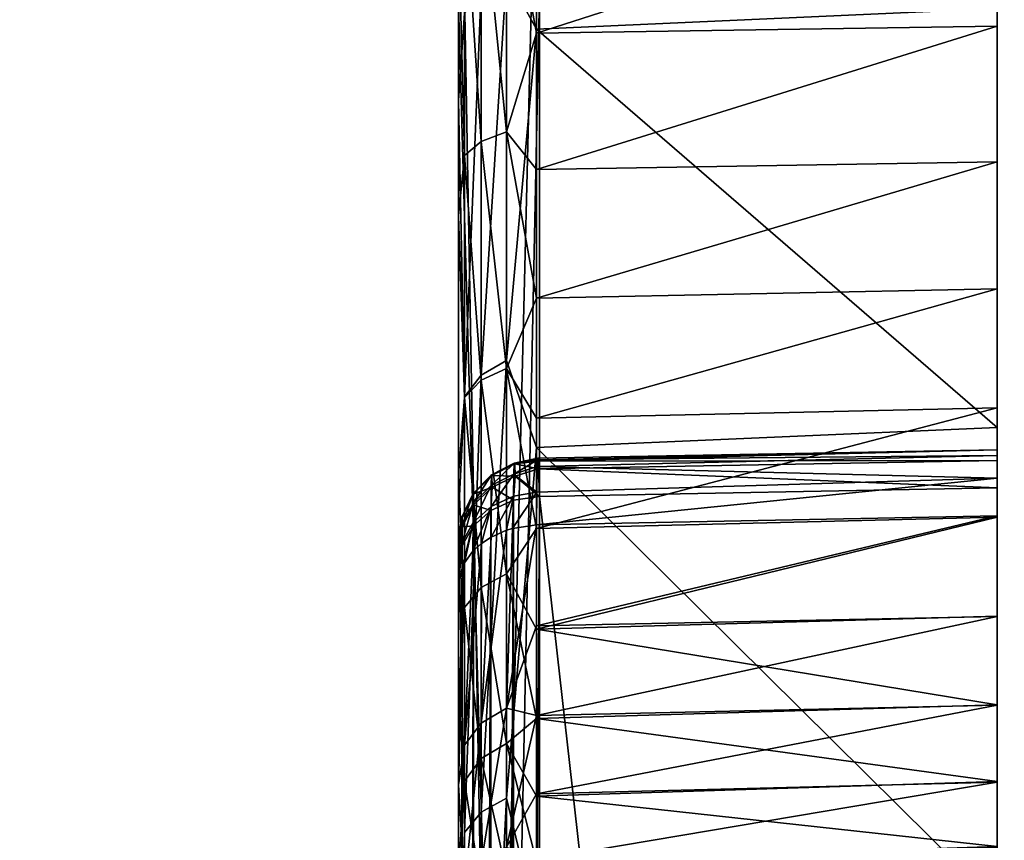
# Model space of a CAD drawing. Header units: millimetres. Extents: x -41 to 11, y -3 to 963.
# Tile 509 of 656: x -28.1 to -24.45, y 366.13 to 369.18. Entities that reach past the tile are written whole.
import ezdxf

# ---------------------------------------------------------------- set-up
doc = ezdxf.new("R2010")
doc.units = ezdxf.units.MM
doc.header["$LTSCALE"] = 65.185185
for name, color, linetype in [('3321', 7, 'CONTINUOUS'), ('3323', 7, 'CONTINUOUS'), ('3384', 7, 'CONTINUOUS'), ('3385', 7, 'CONTINUOUS'), ('659', 7, 'CONTINUOUS'), ('660', 7, 'CONTINUOUS'), ('662', 7, 'CONTINUOUS'), ('663', 7, 'CONTINUOUS'), ('664', 7, 'CONTINUOUS'), ('670', 7, 'CONTINUOUS'), ('682', 7, 'CONTINUOUS'), ('685', 7, 'CONTINUOUS'), ('686', 7, 'CONTINUOUS'), ('687', 7, 'CONTINUOUS'), ('738', 7, 'CONTINUOUS'), ('740', 7, 'CONTINUOUS'), ('741', 7, 'CONTINUOUS'), ('743', 7, 'CONTINUOUS'), ('744', 7, 'CONTINUOUS'), ('745', 7, 'CONTINUOUS')]:
    doc.layers.add(name, color=color, linetype=linetype)

msp = doc.modelspace()

# ---------------------------------------------------------------- linework, layer by layer
at = {"layer": '3321', "linetype": 'Continuous'}
for points in [[(9.125, 297.5, 93.5), (9.125, 382.5, 93.5), (-40.875, 297.5, 93.5), (9.125, 297.5, 93.5)], [(9.125, 382.5, 93.5), (-40.875, 382.5, 93.5), (-40.875, 297.5, 93.5), (9.125, 382.5, 93.5)]]:
    msp.add_3dface(points, dxfattribs=at)
at = {"layer": '3323', "linetype": 'Continuous'}
for points in [[(-40.875, 382.5, 8.5), (9.125, 297.5, 8.5), (-40.875, 297.5, 8.5), (-40.875, 382.5, 8.5)], [(9.125, 382.5, 8.5), (9.125, 297.5, 8.5), (-40.875, 382.5, 8.5), (9.125, 382.5, 8.5)]]:
    msp.add_3dface(points, dxfattribs=at)
at = {"layer": '3384', "linetype": 'Continuous'}
for points in [[(-40.875, 300.2, 90.8), (-40.875, 379.8, 90.8), (-15.675, 300.2, 90.8), (-40.875, 300.2, 90.8)], [(-40.875, 379.8, 90.8), (-15.675, 379.8, 90.8), (-15.675, 300.2, 90.8), (-40.875, 379.8, 90.8)]]:
    msp.add_3dface(points, dxfattribs=at)
at = {"layer": '3385', "linetype": 'Continuous'}
for points in [[(-15.675, 379.8, 11.2), (-40.875, 300.2, 11.2), (-15.675, 300.2, 11.2), (-15.675, 379.8, 11.2)], [(-40.875, 379.8, 11.2), (-40.875, 300.2, 11.2), (-15.675, 379.8, 11.2), (-40.875, 379.8, 11.2)]]:
    msp.add_3dface(points, dxfattribs=at)
at = {"layer": '659', "linetype": 'Continuous'}
for points in [[(-24.475, 369.2222, 67.3802), (-24.475, 367.6663, 69.8895), (-24.475, 371.7187, 57.9454), (-24.475, 369.2222, 67.3802)], [(-24.475, 371.7187, 57.9454), (-24.475, 367.6663, 69.8895), (-24.475, 371.6877, 57.9395), (-24.475, 371.7187, 57.9454)], [(-24.475, 371.6877, 57.9395), (-24.475, 367.6663, 69.8895), (-24.475, 371.6563, 57.9346), (-24.475, 371.6877, 57.9395)], [(-24.475, 371.6563, 57.9346), (-24.475, 367.6663, 69.8895), (-24.475, 371.225, 57.8614), (-24.475, 371.6563, 57.9346)], [(-24.475, 371.225, 57.8614), (-24.475, 367.6663, 69.8895), (-24.475, 370.7995, 57.7615), (-24.475, 371.225, 57.8614)], [(-24.475, 370.7995, 57.7615), (-24.475, 365.8979, 72.2493), (-24.475, 370.229, 57.5816), (-24.475, 370.7995, 57.7615)], [(-24.475, 367.6663, 69.8895), (-24.475, 365.8979, 72.2493), (-24.475, 370.7995, 57.7615), (-24.475, 367.6663, 69.8895)], [(-24.475, 370.229, 57.5816), (-24.475, 365.8979, 72.2493), (-24.475, 369.6817, 57.3574), (-24.475, 370.229, 57.5816)], [(-24.475, 365.8979, 72.2493), (-24.475, 363.9274, 74.4463), (-24.475, 369.6817, 57.3574), (-24.475, 365.8979, 72.2493)], [(-24.475, 369.6817, 57.3574), (-24.475, 363.9274, 74.4463), (-24.475, 369.1565, 57.088), (-24.475, 369.6817, 57.3574)], [(-24.475, 369.1565, 57.088), (-24.475, 363.9274, 74.4463), (-24.475, 368.6532, 56.7733), (-24.475, 369.1565, 57.088)], [(-24.475, 363.9274, 74.4463), (-24.475, 361.7714, 76.4606), (-24.475, 368.6532, 56.7733), (-24.475, 363.9274, 74.4463)], [(-24.475, 368.6532, 56.7733), (-24.475, 361.7714, 76.4606), (-24.475, 368.181, 56.4197), (-24.475, 368.6532, 56.7733)], [(-24.475, 368.181, 56.4197), (-24.475, 361.7714, 76.4606), (-24.475, 367.7396, 56.0263), (-24.475, 368.181, 56.4197)], [(-24.475, 367.7396, 56.0263), (-24.475, 361.7714, 76.4606), (-24.475, 367.3329, 55.5977), (-24.475, 367.7396, 56.0263)], [(-24.475, 367.5617, 45.9509), (-24.475, 367.4785, 46.1871), (-24.475, 367.5838, 45.7012), (-24.475, 367.5617, 45.9509)], [(-24.475, 367.5838, 45.7012), (-24.475, 367.338, 46.3964), (-24.475, 367.5433, 45.4539), (-24.475, 367.5838, 45.7012)], [(-24.475, 367.4785, 46.1871), (-24.475, 367.338, 46.3964), (-24.475, 367.5838, 45.7012), (-24.475, 367.4785, 46.1871)], [(-24.475, 367.5433, 45.4539), (-24.475, 366.9646, 46.8637), (-24.475, 367.4417, 45.223), (-24.475, 367.5433, 45.4539)], [(-24.475, 367.338, 46.3964), (-24.475, 366.9646, 46.8637), (-24.475, 367.5433, 45.4539), (-24.475, 367.338, 46.3964)], [(-24.475, 352.3953, 46.9375), (-24.475, 367.4417, 45.223), (-24.475, 352.557, 47.6354), (-24.475, 352.3953, 46.9375)], [(-24.475, 352.557, 47.6354), (-24.475, 367.4417, 45.223), (-24.475, 352.7659, 48.3206), (-24.475, 352.557, 47.6354)], [(-24.475, 352.7659, 48.3206), (-24.475, 367.4417, 45.223), (-24.475, 353.0211, 48.9896), (-24.475, 352.7659, 48.3206)], [(-24.475, 353.055, 49.8579), (-24.475, 367.4417, 45.223), (-24.475, 353.1724, 50.7189), (-24.475, 353.055, 49.8579)], [(-24.475, 353.0372, 51.422), (-24.475, 367.4417, 45.223), (-24.475, 352.9505, 52.133), (-24.475, 353.0372, 51.422)], [(-24.475, 366.6353, 47.3549), (-24.475, 366.3494, 47.8713), (-24.475, 367.4417, 45.223), (-24.475, 366.6353, 47.3549)], [(-24.475, 353.1724, 50.7189), (-24.475, 367.4417, 45.223), (-24.475, 353.0372, 51.422), (-24.475, 353.1724, 50.7189)], [(-24.475, 366.3494, 47.8713), (-24.475, 366.107, 48.4132), (-24.475, 367.4417, 45.223), (-24.475, 366.3494, 47.8713)], [(-24.475, 353.0211, 48.9896), (-24.475, 367.4417, 45.223), (-24.475, 353.055, 49.8579), (-24.475, 353.0211, 48.9896)], [(-24.475, 351.5482, 44.6574), (-24.475, 367.4417, 45.223), (-24.475, 351.877, 45.4617), (-24.475, 351.5482, 44.6574)], [(-24.475, 351.877, 45.4617), (-24.475, 367.4417, 45.223), (-24.475, 352.2818, 46.2306), (-24.475, 351.877, 45.4617)], [(-24.475, 352.2818, 46.2306), (-24.475, 367.4417, 45.223), (-24.475, 352.3953, 46.9375), (-24.475, 352.2818, 46.2306)], [(-24.475, 350.2583, 42.943), (-24.475, 367.4417, 45.223), (-24.475, 350.649, 43.5435), (-24.475, 350.2583, 42.943)], [(-24.475, 349.9098, 42.3175), (-24.475, 367.4417, 45.223), (-24.475, 350.2583, 42.943), (-24.475, 349.9098, 42.3175)], [(-24.475, 349.2664, 41.7334), (-24.475, 367.4417, 45.223), (-24.475, 349.9098, 42.3175), (-24.475, 349.2664, 41.7334)], [(-24.475, 350.649, 43.5435), (-24.475, 367.4417, 45.223), (-24.475, 351.0796, 44.116), (-24.475, 350.649, 43.5435)], [(-24.475, 351.0796, 44.116), (-24.475, 367.4417, 45.223), (-24.475, 351.5482, 44.6574), (-24.475, 351.0796, 44.116)], [(-24.475, 348.6823, 41.0901), (-24.475, 367.4417, 45.223), (-24.475, 349.2664, 41.7334), (-24.475, 348.6823, 41.0901)], [(-24.475, 348.0569, 40.7416), (-24.475, 367.4417, 45.223), (-24.475, 348.6823, 41.0901), (-24.475, 348.0569, 40.7416)], [(-24.475, 366.9646, 46.8637), (-24.475, 366.6353, 47.3549), (-24.475, 367.4417, 45.223), (-24.475, 366.9646, 46.8637)], [(-24.475, 352.9505, 52.133), (-24.475, 367.4417, 45.223), (-24.475, 352.9124, 52.8483), (-24.475, 352.9505, 52.133)], [(-24.475, 352.9235, 53.5642), (-24.475, 367.4417, 45.223), (-24.475, 352.4741, 55.2411), (-24.475, 352.9235, 53.5642)], [(-24.475, 352.9124, 52.8483), (-24.475, 367.4417, 45.223), (-24.475, 352.9235, 53.5642), (-24.475, 352.9124, 52.8483)], [(-24.475, 367.4417, 45.223), (-24.475, 352.5698, 20.9045), (-24.475, 352.3339, 20.0795), (-24.475, 367.4417, 45.223)], [(-24.475, 352.6949, 21.2486), (-24.475, 352.5698, 20.9045), (-24.475, 367.4417, 45.223), (-24.475, 352.6949, 21.2486)], [(-24.475, 352.6821, 21.9726), (-24.475, 352.7329, 21.6115), (-24.475, 367.4417, 45.223), (-24.475, 352.6821, 21.9726)], [(-24.475, 352.7329, 21.6115), (-24.475, 352.6949, 21.2486), (-24.475, 367.4417, 45.223), (-24.475, 352.7329, 21.6115)], [(-24.475, 351.5912, 26.0436), (-24.475, 367.4417, 45.223), (-24.475, 348.0569, 40.7416), (-24.475, 351.5912, 26.0436)], [(-24.475, 351.5912, 26.0436), (-24.475, 352.6821, 21.9726), (-24.475, 367.4417, 45.223), (-24.475, 351.5912, 26.0436)], [(-24.475, 351.6515, 82.4083), (-24.475, 348.8427, 83.3119), (-24.475, 367.4417, 45.223), (-24.475, 351.6515, 82.4083)], [(-24.475, 367.4417, 45.223), (-24.475, 345.9646, 83.9645), (-24.475, 352.4741, 55.2411), (-24.475, 367.4417, 45.223)], [(-24.475, 348.8427, 83.3119), (-24.475, 345.9646, 83.9645), (-24.475, 367.4417, 45.223), (-24.475, 348.8427, 83.3119)], [(-24.475, 366.107, 48.4132), (-24.475, 351.6515, 82.4083), (-24.475, 367.4417, 45.223), (-24.475, 366.107, 48.4132)], [(-24.475, 361.7714, 76.4606), (-24.475, 359.4491, 78.2758), (-24.475, 367.3329, 55.5977), (-24.475, 361.7714, 76.4606)], [(-24.475, 367.3329, 55.5977), (-24.475, 359.4491, 78.2758), (-24.475, 366.9655, 55.138), (-24.475, 367.3329, 55.5977)], [(-24.475, 366.9655, 55.138), (-24.475, 359.4491, 78.2758), (-24.475, 366.6365, 54.647), (-24.475, 366.9655, 55.138)], [(-24.475, 366.6365, 54.647), (-24.475, 359.4491, 78.2758), (-24.475, 366.3517, 54.1333), (-24.475, 366.6365, 54.647)], [(-24.475, 366.3517, 54.1333), (-24.475, 359.4491, 78.2758), (-24.475, 366.1101, 53.5947), (-24.475, 366.3517, 54.1333)]]:
    msp.add_3dface(points, dxfattribs=at)
at = {"layer": '660', "linetype": 'Continuous'}
for points in [[(-26.1855, 369.1456, 67.3947), (-24.475, 369.2222, 67.3802), (-26.1855, 370.4739, 64.7694), (-26.1855, 369.1456, 67.3947)], [(-24.475, 367.6663, 69.8895), (-24.475, 369.2222, 67.3802), (-26.1855, 369.1456, 67.3947), (-24.475, 367.6663, 69.8895)], [(-26.1855, 367.5917, 69.8931), (-24.475, 367.6663, 69.8895), (-26.1855, 369.1456, 67.3947), (-26.1855, 367.5917, 69.8931)], [(-24.475, 365.8979, 72.2493), (-24.475, 367.6663, 69.8895), (-26.1855, 367.5917, 69.8931), (-24.475, 365.8979, 72.2493)], [(-26.1855, 365.8242, 72.2453), (-24.475, 365.8979, 72.2493), (-26.1855, 367.5917, 69.8931), (-26.1855, 365.8242, 72.2453)]]:
    msp.add_3dface(points, dxfattribs=at)
at = {"layer": '662', "linetype": 'Continuous'}
for points in [[(-24.475, 369.6817, 57.3574), (-24.475, 369.1565, 57.088), (-26.1855, 369.1314, 57.1425), (-24.475, 369.6817, 57.3574)], [(-26.1855, 369.6625, 57.4144), (-24.475, 369.6817, 57.3574), (-26.1855, 369.1314, 57.1425), (-26.1855, 369.6625, 57.4144)], [(-26.1855, 369.1314, 57.1425), (-24.475, 369.1565, 57.088), (-26.1855, 368.6251, 56.8267), (-26.1855, 369.1314, 57.1425)], [(-24.475, 369.1565, 57.088), (-24.475, 368.6532, 56.7733), (-26.1855, 368.6251, 56.8267), (-24.475, 369.1565, 57.088)], [(-24.475, 368.6532, 56.7733), (-24.475, 368.181, 56.4197), (-26.1855, 368.1473, 56.4693), (-24.475, 368.6532, 56.7733)], [(-26.1855, 368.6251, 56.8267), (-24.475, 368.6532, 56.7733), (-26.1855, 368.1473, 56.4693), (-26.1855, 368.6251, 56.8267)], [(-24.475, 368.181, 56.4197), (-24.475, 367.7396, 56.0263), (-26.1855, 367.7014, 56.0728), (-24.475, 368.181, 56.4197)], [(-26.1855, 368.1473, 56.4693), (-24.475, 368.181, 56.4197), (-26.1855, 367.7014, 56.0728), (-26.1855, 368.1473, 56.4693)], [(-24.475, 367.7396, 56.0263), (-24.475, 367.3329, 55.5977), (-26.1855, 367.2905, 55.6401), (-24.475, 367.7396, 56.0263)], [(-26.1855, 367.7014, 56.0728), (-24.475, 367.7396, 56.0263), (-26.1855, 367.2905, 55.6401), (-26.1855, 367.7014, 56.0728)], [(-24.475, 366.9646, 46.8637), (-24.475, 367.338, 46.3964), (-26.1855, 366.9299, 46.8092), (-24.475, 366.9646, 46.8637)], [(-26.1855, 366.9299, 46.8092), (-24.475, 367.338, 46.3964), (-26.1855, 367.3041, 46.3444), (-26.1855, 366.9299, 46.8092)], [(-24.475, 367.3329, 55.5977), (-24.475, 366.9655, 55.138), (-26.1855, 366.9177, 55.1742), (-24.475, 367.3329, 55.5977)], [(-26.1855, 367.2905, 55.6401), (-24.475, 367.3329, 55.5977), (-26.1855, 366.9177, 55.1742), (-26.1855, 367.2905, 55.6401)], [(-24.475, 366.9655, 55.138), (-24.475, 366.6365, 54.647), (-26.1855, 366.9177, 55.1742), (-24.475, 366.9655, 55.138)], [(-24.475, 366.6353, 47.3549), (-24.475, 366.9646, 46.8637), (-26.1855, 366.5963, 47.3039), (-24.475, 366.6353, 47.3549)], [(-26.1855, 366.5963, 47.3039), (-24.475, 366.9646, 46.8637), (-26.1855, 366.9299, 46.8092), (-26.1855, 366.5963, 47.3039)], [(-26.1855, 366.9177, 55.1742), (-24.475, 366.6365, 54.647), (-26.1855, 366.5856, 54.6785), (-26.1855, 366.9177, 55.1742)], [(-24.475, 366.6365, 54.647), (-24.475, 366.3517, 54.1333), (-26.1855, 366.5856, 54.6785), (-24.475, 366.6365, 54.647)], [(-24.475, 366.3494, 47.8713), (-24.475, 366.6353, 47.3549), (-26.1855, 366.3057, 47.825), (-24.475, 366.3494, 47.8713)], [(-26.1855, 366.3057, 47.825), (-24.475, 366.6353, 47.3549), (-26.1855, 366.5963, 47.3039), (-26.1855, 366.3057, 47.825)], [(-26.1855, 366.5856, 54.6785), (-24.475, 366.3517, 54.1333), (-26.1855, 366.2964, 54.1565), (-26.1855, 366.5856, 54.6785)], [(-24.475, 366.3517, 54.1333), (-24.475, 366.1101, 53.5947), (-26.1855, 366.2964, 54.1565), (-24.475, 366.3517, 54.1333)], [(-24.475, 366.107, 48.4132), (-24.475, 366.3494, 47.8713), (-26.1855, 366.0601, 48.3688), (-24.475, 366.107, 48.4132)], [(-26.1855, 366.0601, 48.3688), (-24.475, 366.3494, 47.8713), (-26.1855, 366.3057, 47.825), (-26.1855, 366.0601, 48.3688)], [(-26.1855, 366.2964, 54.1565), (-24.475, 366.1101, 53.5947), (-26.1855, 366.0524, 53.612), (-26.1855, 366.2964, 54.1565)]]:
    msp.add_3dface(points, dxfattribs=at)
at = {"layer": '663', "linetype": 'Continuous'}
for points in [[(-26.1817, 367.5458, 45.8002), (-24.475, 367.5838, 45.7012), (-26.1805, 367.5522, 45.6672), (-26.1817, 367.5458, 45.8002)], [(-24.475, 367.5617, 45.9509), (-24.475, 367.5838, 45.7012), (-26.1817, 367.5458, 45.8002), (-24.475, 367.5617, 45.9509)], [(-26.1805, 367.5522, 45.6672), (-24.475, 367.5838, 45.7012), (-26.1792, 367.5408, 45.5343), (-26.1805, 367.5522, 45.6672)], [(-24.475, 367.5838, 45.7012), (-24.475, 367.5433, 45.4539), (-26.1792, 367.5408, 45.5343), (-24.475, 367.5838, 45.7012)], [(-26.1828, 367.5215, 45.9313), (-24.475, 367.5617, 45.9509), (-26.1817, 367.5458, 45.8002), (-26.1828, 367.5215, 45.9313)], [(-24.475, 367.4785, 46.1871), (-24.475, 367.5617, 45.9509), (-26.1828, 367.5215, 45.9313), (-24.475, 367.4785, 46.1871)], [(-26.1792, 367.5408, 45.5343), (-24.475, 367.5433, 45.4539), (-26.1778, 367.5125, 45.4057), (-26.1792, 367.5408, 45.5343)], [(-24.475, 367.5433, 45.4539), (-24.475, 367.4417, 45.223), (-26.1778, 367.5125, 45.4057), (-24.475, 367.5433, 45.4539)], [(-26.1845, 367.4261, 46.171), (-24.475, 367.4785, 46.1871), (-26.1828, 367.5215, 45.9313), (-26.1845, 367.4261, 46.171)], [(-26.1778, 367.5125, 45.4057), (-24.475, 367.4417, 45.223), (-26.175, 367.4095, 45.1695), (-26.1778, 367.5125, 45.4057)], [(-24.475, 367.338, 46.3964), (-24.475, 367.4785, 46.1871), (-26.1855, 367.3041, 46.3444), (-24.475, 367.338, 46.3964)], [(-26.1855, 367.3041, 46.3444), (-24.475, 367.4785, 46.1871), (-26.1845, 367.4261, 46.171), (-26.1855, 367.3041, 46.3444)]]:
    msp.add_3dface(points, dxfattribs=at)
at = {"layer": '664', "linetype": 'Continuous'}
for points in [[(-24.475, 367.4417, 45.223), (-24.475, 352.3339, 20.0795), (-26.175, 367.4095, 45.1695), (-24.475, 367.4417, 45.223)], [(-26.175, 367.4095, 45.1695), (-24.475, 352.3339, 20.0795), (-26.175, 352.3833, 20.1616), (-26.175, 367.4095, 45.1695)]]:
    msp.add_3dface(points, dxfattribs=at)
at = {"layer": '670', "linetype": 'Continuous'}
for points in [[(-26.475, 371.2807, 61.9451), (-26.475, 370.5144, 60.9992), (-26.475, 353.7843, 65.4831), (-26.475, 371.2807, 61.9451)], [(-26.475, 370.1986, 64.6501), (-26.475, 371.2807, 61.9451), (-26.475, 353.7843, 65.4831), (-26.475, 370.1986, 64.6501)], [(-26.475, 367.4903, 56.2854), (-26.475, 366.6748, 55.3496), (-26.475, 370.5144, 60.9992), (-26.475, 367.4903, 56.2854)], [(-26.475, 369.5335, 57.685), (-26.475, 368.4522, 57.0714), (-26.475, 370.5144, 60.9992), (-26.475, 369.5335, 57.685)], [(-26.475, 368.4522, 57.0714), (-26.475, 367.4903, 56.2854), (-26.475, 370.5144, 60.9992), (-26.475, 368.4522, 57.0714)], [(-26.475, 370.5144, 60.9992), (-26.475, 366.6748, 55.3496), (-26.475, 358.2662, 48.7525), (-26.475, 370.5144, 60.9992)], [(-26.475, 368.881, 67.2536), (-26.475, 370.1986, 64.6501), (-26.475, 353.7843, 65.4831), (-26.475, 368.881, 67.2536)], [(-26.475, 367.3397, 69.7302), (-26.475, 368.881, 67.2536), (-26.475, 353.7843, 65.4831), (-26.475, 367.3397, 69.7302)], [(-26.475, 345.742, 65.9833), (-26.475, 367.3397, 69.7302), (-26.475, 347.5805, 65.1411), (-26.475, 345.742, 65.9833)], [(-26.475, 347.5805, 65.1411), (-26.475, 367.3397, 69.7302), (-26.475, 348.4609, 64.6334), (-26.475, 347.5805, 65.1411)], [(-26.475, 348.4609, 64.6334), (-26.475, 367.3397, 69.7302), (-26.475, 353.7843, 65.4831), (-26.475, 348.4609, 64.6334)], [(-26.475, 365.589, 72.059), (-26.475, 367.3397, 69.7302), (-26.475, 345.742, 65.9833), (-26.475, 365.589, 72.059)], [(-26.475, 367.2496, 45.7474), (-26.475, 367.2508, 45.6378), (-26.475, 353.6367, 42.5456), (-26.475, 367.2496, 45.7474)], [(-26.475, 367.2508, 45.6378), (-26.475, 367.2349, 45.5291), (-26.475, 353.6367, 42.5456), (-26.475, 367.2508, 45.6378)], [(-26.475, 367.2313, 45.8554), (-26.475, 367.2496, 45.7474), (-26.475, 353.6367, 42.5456), (-26.475, 367.2313, 45.8554)], [(-26.475, 367.2349, 45.5291), (-26.475, 367.2021, 45.4249), (-26.475, 353.6367, 42.5456), (-26.475, 367.2349, 45.5291)], [(-26.475, 367.1964, 45.9595), (-26.475, 367.2313, 45.8554), (-26.475, 353.6367, 42.5456), (-26.475, 367.1964, 45.9595)], [(-26.475, 367.2021, 45.4249), (-26.475, 367.1522, 45.3238), (-26.475, 353.6367, 42.5456), (-26.475, 367.2021, 45.4249)], [(-26.475, 367.1456, 46.0562), (-26.475, 367.1964, 45.9595), (-26.475, 353.6367, 42.5456), (-26.475, 367.1456, 46.0562)], [(-26.475, 367.1522, 45.3238), (-26.475, 352.1261, 20.3162), (-26.475, 352.4726, 40.9053), (-26.475, 367.1522, 45.3238)], [(-26.475, 353.6367, 42.5456), (-26.475, 367.1522, 45.3238), (-26.475, 352.4726, 40.9053), (-26.475, 353.6367, 42.5456)], [(-26.475, 367.0787, 46.1467), (-26.475, 367.1456, 46.0562), (-26.475, 353.6367, 42.5456), (-26.475, 367.0787, 46.1467)], [(-26.475, 366.3388, 47.1506), (-26.475, 367.0787, 46.1467), (-26.475, 353.6367, 42.5456), (-26.475, 366.3388, 47.1506)], [(-26.475, 366.6748, 55.3496), (-26.475, 366.0281, 54.29), (-26.475, 358.2662, 48.7525), (-26.475, 366.6748, 55.3496)], [(-26.475, 354.5891, 44.3209), (-26.475, 366.3388, 47.1506), (-26.475, 353.6367, 42.5456), (-26.475, 354.5891, 44.3209)], [(-26.475, 365.7804, 48.2614), (-26.475, 366.3388, 47.1506), (-26.475, 354.5891, 44.3209), (-26.475, 365.7804, 48.2614)]]:
    msp.add_3dface(points, dxfattribs=at)
at = {"layer": '682', "linetype": 'Continuous'}
for points in [[(-26.1855, 369.1456, 67.3947), (-26.1855, 370.4739, 64.7694), (-26.297, 369.348, 66.9758), (-26.1855, 369.1456, 67.3947)], [(-26.475, 370.1986, 64.6501), (-26.475, 368.881, 67.2536), (-26.4532, 369.2058, 66.8984), (-26.475, 370.1986, 64.6501)], [(-26.297, 367.9155, 69.3645), (-26.297, 369.348, 66.9758), (-26.3909, 367.8606, 69.3284), (-26.297, 367.9155, 69.3645)], [(-26.3909, 367.8606, 69.3284), (-26.297, 369.348, 66.9758), (-26.3909, 369.2902, 66.9444), (-26.3909, 367.8606, 69.3284)], [(-26.297, 367.9155, 69.3645), (-26.1855, 369.1456, 67.3947), (-26.297, 369.348, 66.9758), (-26.297, 367.9155, 69.3645)], [(-26.4532, 367.7802, 69.2755), (-26.3909, 369.2902, 66.9444), (-26.4532, 369.2058, 66.8984), (-26.4532, 367.7802, 69.2755)], [(-26.3909, 367.8606, 69.3284), (-26.3909, 369.2902, 66.9444), (-26.4532, 367.7802, 69.2755), (-26.3909, 367.8606, 69.3284)], [(-26.475, 368.881, 67.2536), (-26.4532, 367.7802, 69.2755), (-26.4532, 369.2058, 66.8984), (-26.475, 368.881, 67.2536)], [(-26.1855, 367.5917, 69.8931), (-26.1855, 369.1456, 67.3947), (-26.297, 367.9155, 69.3645), (-26.1855, 367.5917, 69.8931)], [(-26.475, 368.881, 67.2536), (-26.475, 367.3397, 69.7302), (-26.4532, 367.7802, 69.2755), (-26.475, 368.881, 67.2536)], [(-26.297, 366.289, 71.6256), (-26.297, 367.9155, 69.3645), (-26.3909, 366.2373, 71.585), (-26.297, 366.289, 71.6256)], [(-26.3909, 366.2373, 71.585), (-26.297, 367.9155, 69.3645), (-26.3909, 367.8606, 69.3284), (-26.3909, 366.2373, 71.585)], [(-26.297, 366.289, 71.6256), (-26.1855, 367.5917, 69.8931), (-26.297, 367.9155, 69.3645), (-26.297, 366.289, 71.6256)], [(-26.4532, 366.1617, 71.5257), (-26.3909, 367.8606, 69.3284), (-26.4532, 367.7802, 69.2755), (-26.4532, 366.1617, 71.5257)], [(-26.3909, 366.2373, 71.585), (-26.3909, 367.8606, 69.3284), (-26.4532, 366.1617, 71.5257), (-26.3909, 366.2373, 71.585)], [(-26.475, 367.3397, 69.7302), (-26.4532, 366.1617, 71.5257), (-26.4532, 367.7802, 69.2755), (-26.475, 367.3397, 69.7302)], [(-26.1855, 365.8242, 72.2453), (-26.1855, 367.5917, 69.8931), (-26.297, 366.289, 71.6256), (-26.1855, 365.8242, 72.2453)], [(-26.475, 367.3397, 69.7302), (-26.475, 365.589, 72.059), (-26.4532, 366.1617, 71.5257), (-26.475, 367.3397, 69.7302)], [(-26.297, 364.4799, 73.7434), (-26.297, 366.289, 71.6256), (-26.3909, 364.4317, 73.6987), (-26.297, 364.4799, 73.7434)], [(-26.3909, 364.4317, 73.6987), (-26.297, 366.289, 71.6256), (-26.3909, 366.2373, 71.585), (-26.3909, 364.4317, 73.6987)], [(-26.297, 364.4799, 73.7434), (-26.1855, 365.8242, 72.2453), (-26.297, 366.289, 71.6256), (-26.297, 364.4799, 73.7434)], [(-26.4532, 364.3613, 73.6332), (-26.3909, 366.2373, 71.585), (-26.4532, 366.1617, 71.5257), (-26.4532, 364.3613, 73.6332)], [(-26.3909, 364.4317, 73.6987), (-26.3909, 366.2373, 71.585), (-26.4532, 364.3613, 73.6332), (-26.3909, 364.4317, 73.6987)], [(-26.475, 365.589, 72.059), (-26.4532, 364.3613, 73.6332), (-26.4532, 366.1617, 71.5257), (-26.475, 365.589, 72.059)]]:
    msp.add_3dface(points, dxfattribs=at)
at = {"layer": '685', "linetype": 'Continuous'}
for points in [[(-26.2968, 369.7358, 57.4757), (-26.2968, 368.7641, 56.95), (-26.3907, 369.7091, 57.5357), (-26.2968, 369.7358, 57.4757)], [(-26.2968, 369.7358, 57.4757), (-26.1855, 369.1314, 57.1425), (-26.2968, 368.7641, 56.95), (-26.2968, 369.7358, 57.4757)], [(-26.1855, 369.6625, 57.4144), (-26.1855, 369.1314, 57.1425), (-26.2968, 369.7358, 57.4757), (-26.1855, 369.6625, 57.4144)], [(-26.4532, 369.6701, 57.6235), (-26.3907, 369.7091, 57.5357), (-26.3907, 368.7284, 57.0051), (-26.4532, 369.6701, 57.6235)], [(-26.3907, 369.7091, 57.5357), (-26.2968, 368.7641, 56.95), (-26.3907, 368.7284, 57.0051), (-26.3907, 369.7091, 57.5357)], [(-26.4532, 368.6762, 57.0858), (-26.475, 369.5335, 57.685), (-26.4532, 369.6701, 57.6235), (-26.4532, 368.6762, 57.0858)], [(-26.4532, 368.6762, 57.0858), (-26.4532, 369.6701, 57.6235), (-26.3907, 368.7284, 57.0051), (-26.4532, 368.6762, 57.0858)], [(-26.475, 368.4522, 57.0714), (-26.475, 369.5335, 57.685), (-26.4532, 368.6762, 57.0858), (-26.475, 368.4522, 57.0714)], [(-26.1855, 369.1314, 57.1425), (-26.1855, 368.6251, 56.8267), (-26.2968, 368.7641, 56.95), (-26.1855, 369.1314, 57.1425)], [(-26.2968, 368.7641, 56.95), (-26.2968, 367.8859, 56.2796), (-26.3907, 368.7284, 57.0051), (-26.2968, 368.7641, 56.95)], [(-26.2968, 368.7641, 56.95), (-26.1855, 368.1473, 56.4693), (-26.2968, 367.8859, 56.2796), (-26.2968, 368.7641, 56.95)], [(-26.1855, 368.6251, 56.8267), (-26.1855, 368.1473, 56.4693), (-26.2968, 368.7641, 56.95), (-26.1855, 368.6251, 56.8267)], [(-26.4532, 368.6762, 57.0858), (-26.3907, 368.7284, 57.0051), (-26.3907, 367.8421, 56.3285), (-26.4532, 368.6762, 57.0858)], [(-26.3907, 368.7284, 57.0051), (-26.2968, 367.8859, 56.2796), (-26.3907, 367.8421, 56.3285), (-26.3907, 368.7284, 57.0051)], [(-26.4532, 367.778, 56.4002), (-26.475, 368.4522, 57.0714), (-26.4532, 368.6762, 57.0858), (-26.4532, 367.778, 56.4002)], [(-26.4532, 367.778, 56.4002), (-26.4532, 368.6762, 57.0858), (-26.3907, 367.8421, 56.3285), (-26.4532, 367.778, 56.4002)], [(-26.475, 367.4903, 56.2854), (-26.475, 368.4522, 57.0714), (-26.4532, 367.778, 56.4002), (-26.475, 367.4903, 56.2854)], [(-26.1855, 368.1473, 56.4693), (-26.1855, 367.7014, 56.0728), (-26.2968, 367.8859, 56.2796), (-26.1855, 368.1473, 56.4693)], [(-26.2968, 367.8859, 56.2796), (-26.2968, 367.1226, 55.4809), (-26.3907, 367.8421, 56.3285), (-26.2968, 367.8859, 56.2796)], [(-26.2968, 367.8859, 56.2796), (-26.1855, 367.2905, 55.6401), (-26.2968, 367.1226, 55.4809), (-26.2968, 367.8859, 56.2796)], [(-26.1855, 367.7014, 56.0728), (-26.1855, 367.2905, 55.6401), (-26.2968, 367.8859, 56.2796), (-26.1855, 367.7014, 56.0728)], [(-26.4532, 367.778, 56.4002), (-26.3907, 367.8421, 56.3285), (-26.3907, 367.0717, 55.5224), (-26.4532, 367.778, 56.4002)], [(-26.3907, 367.8421, 56.3285), (-26.2968, 367.1226, 55.4809), (-26.3907, 367.0717, 55.5224), (-26.3907, 367.8421, 56.3285)], [(-26.4532, 366.9973, 55.5832), (-26.475, 367.4903, 56.2854), (-26.4532, 367.778, 56.4002), (-26.4532, 366.9973, 55.5832)], [(-26.4532, 366.9973, 55.5832), (-26.4532, 367.778, 56.4002), (-26.3907, 367.0717, 55.5224), (-26.4532, 366.9973, 55.5832)], [(-26.475, 366.6748, 55.3496), (-26.475, 367.4903, 56.2854), (-26.4532, 366.9973, 55.5832), (-26.475, 366.6748, 55.3496)], [(-26.2968, 366.6232, 47.2123), (-26.297, 367.2848, 46.3274), (-26.3907, 366.5677, 47.1772), (-26.2968, 366.6232, 47.2123)], [(-26.297, 367.2848, 46.3274), (-26.3546, 367.2593, 46.3051), (-26.3907, 366.5677, 47.1772), (-26.297, 367.2848, 46.3274)], [(-26.297, 367.2848, 46.3274), (-26.2968, 366.6232, 47.2123), (-26.2746, 367.2915, 46.3333), (-26.297, 367.2848, 46.3274)], [(-26.2968, 366.6232, 47.2123), (-26.1855, 367.3041, 46.3444), (-26.2746, 367.2915, 46.3333), (-26.2968, 366.6232, 47.2123)], [(-26.1855, 366.9299, 46.8092), (-26.1855, 367.3041, 46.3444), (-26.2968, 366.6232, 47.2123), (-26.1855, 366.9299, 46.8092)], [(-26.1855, 367.2905, 55.6401), (-26.1855, 366.9177, 55.1742), (-26.2968, 367.1226, 55.4809), (-26.1855, 367.2905, 55.6401)], [(-26.4532, 366.4865, 47.1258), (-26.3907, 366.5677, 47.1772), (-26.3904, 367.2357, 46.2844), (-26.4532, 366.4865, 47.1258)], [(-26.4532, 366.4865, 47.1258), (-26.3904, 367.2357, 46.2844), (-26.4215, 367.2073, 46.2595), (-26.4532, 366.4865, 47.1258)], [(-26.3904, 367.2357, 46.2844), (-26.3907, 366.5677, 47.1772), (-26.3546, 367.2593, 46.3051), (-26.3904, 367.2357, 46.2844)], [(-26.4531, 367.1633, 46.2209), (-26.4532, 366.4865, 47.1258), (-26.4215, 367.2073, 46.2595), (-26.4531, 367.1633, 46.2209)], [(-26.4531, 367.1633, 46.2209), (-26.475, 366.3388, 47.1506), (-26.4532, 366.4865, 47.1258), (-26.4531, 367.1633, 46.2209)], [(-26.4622, 367.144, 46.2039), (-26.475, 366.3388, 47.1506), (-26.4531, 367.1633, 46.2209), (-26.4622, 367.144, 46.2039)], [(-26.475, 367.0787, 46.1467), (-26.475, 366.3388, 47.1506), (-26.4622, 367.144, 46.2039), (-26.475, 367.0787, 46.1467)], [(-26.2968, 367.1226, 55.4809), (-26.2968, 366.4928, 54.5732), (-26.3907, 367.0717, 55.5224), (-26.2968, 367.1226, 55.4809)], [(-26.2968, 367.1226, 55.4809), (-26.1855, 366.5856, 54.6785), (-26.2968, 366.4928, 54.5732), (-26.2968, 367.1226, 55.4809)], [(-26.1855, 366.9177, 55.1742), (-26.1855, 366.5856, 54.6785), (-26.2968, 367.1226, 55.4809), (-26.1855, 366.9177, 55.1742)], [(-26.4532, 366.9973, 55.5832), (-26.3907, 367.0717, 55.5224), (-26.3907, 366.4361, 54.6063), (-26.4532, 366.9973, 55.5832)], [(-26.3907, 367.0717, 55.5224), (-26.2968, 366.4928, 54.5732), (-26.3907, 366.4361, 54.6063), (-26.3907, 367.0717, 55.5224)], [(-26.4532, 366.3531, 54.6548), (-26.475, 366.6748, 55.3496), (-26.4532, 366.9973, 55.5832), (-26.4532, 366.3531, 54.6548)], [(-26.4532, 366.3531, 54.6548), (-26.4532, 366.9973, 55.5832), (-26.3907, 366.4361, 54.6063), (-26.4532, 366.3531, 54.6548)], [(-26.1855, 366.5963, 47.3039), (-26.1855, 366.9299, 46.8092), (-26.2968, 366.6232, 47.2123), (-26.1855, 366.5963, 47.3039)], [(-26.475, 366.0281, 54.29), (-26.475, 366.6748, 55.3496), (-26.4532, 366.3531, 54.6548), (-26.475, 366.0281, 54.29)], [(-26.2968, 366.1072, 48.1892), (-26.2968, 366.6232, 47.2123), (-26.3907, 366.0469, 48.1631), (-26.2968, 366.1072, 48.1892)], [(-26.3907, 366.0469, 48.1631), (-26.2968, 366.6232, 47.2123), (-26.3907, 366.5677, 47.1772), (-26.3907, 366.0469, 48.1631)], [(-26.2968, 366.1072, 48.1892), (-26.1855, 366.5963, 47.3039), (-26.2968, 366.6232, 47.2123), (-26.2968, 366.1072, 48.1892)], [(-26.1855, 366.3057, 47.825), (-26.1855, 366.5963, 47.3039), (-26.2968, 366.1072, 48.1892), (-26.1855, 366.3057, 47.825)], [(-26.1855, 366.5856, 54.6785), (-26.1855, 366.2964, 54.1565), (-26.2968, 366.4928, 54.5732), (-26.1855, 366.5856, 54.6785)], [(-26.4532, 366.4865, 47.1258), (-26.4532, 365.9587, 48.125), (-26.3907, 366.5677, 47.1772), (-26.4532, 366.4865, 47.1258)], [(-26.4532, 365.9587, 48.125), (-26.3907, 366.0469, 48.1631), (-26.3907, 366.5677, 47.1772), (-26.4532, 365.9587, 48.125)], [(-26.4532, 366.4865, 47.1258), (-26.475, 366.3388, 47.1506), (-26.4532, 365.9587, 48.125), (-26.4532, 366.4865, 47.1258)], [(-26.2968, 366.4928, 54.5732), (-26.2968, 366.0117, 53.5786), (-26.3907, 366.4361, 54.6063), (-26.2968, 366.4928, 54.5732)], [(-26.2968, 366.4928, 54.5732), (-26.1855, 366.0524, 53.612), (-26.2968, 366.0117, 53.5786), (-26.2968, 366.4928, 54.5732)], [(-26.1855, 366.2964, 54.1565), (-26.1855, 366.0524, 53.612), (-26.2968, 366.4928, 54.5732), (-26.1855, 366.2964, 54.1565)], [(-26.4532, 366.3531, 54.6548), (-26.3907, 366.4361, 54.6063), (-26.3907, 365.9505, 53.6025), (-26.4532, 366.3531, 54.6548)], [(-26.3907, 366.4361, 54.6063), (-26.2968, 366.0117, 53.5786), (-26.3907, 365.9505, 53.6025), (-26.3907, 366.4361, 54.6063)], [(-26.4532, 365.861, 53.6375), (-26.475, 366.0281, 54.29), (-26.4532, 366.3531, 54.6548), (-26.4532, 365.861, 53.6375)], [(-26.475, 366.3388, 47.1506), (-26.475, 365.7804, 48.2614), (-26.4532, 365.9587, 48.125), (-26.475, 366.3388, 47.1506)], [(-26.4532, 365.861, 53.6375), (-26.4532, 366.3531, 54.6548), (-26.3907, 365.9505, 53.6025), (-26.4532, 365.861, 53.6375)], [(-26.1855, 366.0601, 48.3688), (-26.1855, 366.3057, 47.825), (-26.2968, 366.1072, 48.1892), (-26.1855, 366.0601, 48.3688)]]:
    msp.add_3dface(points, dxfattribs=at)
at = {"layer": '686', "linetype": 'Continuous'}
for points in [[(-26.3527, 367.4904, 45.7697), (-26.3535, 367.4514, 45.9632), (-26.2683, 367.5336, 45.7736), (-26.3527, 367.4904, 45.7697)], [(-26.2683, 367.5336, 45.7736), (-26.3535, 367.4514, 45.9632), (-26.2696, 367.493, 45.9761), (-26.2683, 367.5336, 45.7736)], [(-26.2667, 367.5308, 45.5668), (-26.3527, 367.4904, 45.7697), (-26.2683, 367.5336, 45.7736), (-26.2667, 367.5308, 45.5668)], [(-26.3517, 367.488, 45.5719), (-26.3527, 367.4904, 45.7697), (-26.2667, 367.5308, 45.5668), (-26.3517, 367.488, 45.5719)], [(-26.265, 367.4852, 45.3651), (-26.3517, 367.488, 45.5719), (-26.2667, 367.5308, 45.5668), (-26.265, 367.4852, 45.3651)], [(-26.1817, 367.5458, 45.8002), (-26.2683, 367.5336, 45.7736), (-26.2696, 367.493, 45.9761), (-26.1817, 367.5458, 45.8002)], [(-26.1828, 367.5215, 45.9313), (-26.1817, 367.5458, 45.8002), (-26.2696, 367.493, 45.9761), (-26.1828, 367.5215, 45.9313)], [(-26.1805, 367.5522, 45.6672), (-26.2667, 367.5308, 45.5668), (-26.2683, 367.5336, 45.7736), (-26.1805, 367.5522, 45.6672)], [(-26.1817, 367.5458, 45.8002), (-26.1805, 367.5522, 45.6672), (-26.2683, 367.5336, 45.7736), (-26.1817, 367.5458, 45.8002)], [(-26.1805, 367.5522, 45.6672), (-26.1792, 367.5408, 45.5343), (-26.2667, 367.5308, 45.5668), (-26.1805, 367.5522, 45.6672)], [(-26.1792, 367.5408, 45.5343), (-26.1778, 367.5125, 45.4057), (-26.2667, 367.5308, 45.5668), (-26.1792, 367.5408, 45.5343)], [(-26.1778, 367.5125, 45.4057), (-26.265, 367.4852, 45.3651), (-26.2667, 367.5308, 45.5668), (-26.1778, 367.5125, 45.4057)], [(-26.4207, 367.4211, 45.7634), (-26.4211, 367.385, 45.9427), (-26.3527, 367.4904, 45.7697), (-26.4207, 367.4211, 45.7634)], [(-26.3527, 367.4904, 45.7697), (-26.4211, 367.385, 45.9427), (-26.3535, 367.4514, 45.9632), (-26.3527, 367.4904, 45.7697)], [(-26.3517, 367.488, 45.5719), (-26.4207, 367.4211, 45.7634), (-26.3527, 367.4904, 45.7697), (-26.3517, 367.488, 45.5719)], [(-26.3535, 367.4514, 45.9632), (-26.3542, 367.3734, 46.144), (-26.2696, 367.493, 45.9761), (-26.3535, 367.4514, 45.9632)], [(-26.2696, 367.493, 45.9761), (-26.3542, 367.3734, 46.144), (-26.2707, 367.4115, 46.1653), (-26.2696, 367.493, 45.9761)], [(-26.1845, 367.4261, 46.171), (-26.2696, 367.493, 45.9761), (-26.2707, 367.4115, 46.1653), (-26.1845, 367.4261, 46.171)], [(-26.1845, 367.4261, 46.171), (-26.1828, 367.5215, 45.9313), (-26.2696, 367.493, 45.9761), (-26.1845, 367.4261, 46.171)], [(-26.1778, 367.5125, 45.4057), (-26.175, 367.4095, 45.1695), (-26.265, 367.4852, 45.3651), (-26.1778, 367.5125, 45.4057)], [(-26.4203, 367.4188, 45.5803), (-26.4207, 367.4211, 45.7634), (-26.3517, 367.488, 45.5719), (-26.4203, 367.4188, 45.5803)], [(-26.3506, 367.4446, 45.379), (-26.4203, 367.4188, 45.5803), (-26.3517, 367.488, 45.5719), (-26.3506, 367.4446, 45.379)], [(-26.3506, 367.4446, 45.379), (-26.3517, 367.488, 45.5719), (-26.265, 367.4852, 45.3651), (-26.3506, 367.4446, 45.379)], [(-26.2706, 367.3961, 45.1776), (-26.3506, 367.4446, 45.379), (-26.265, 367.4852, 45.3651), (-26.2706, 367.3961, 45.1776)], [(-26.175, 367.4095, 45.1695), (-26.2706, 367.3961, 45.1776), (-26.265, 367.4852, 45.3651), (-26.175, 367.4095, 45.1695)], [(-26.4207, 367.4211, 45.7634), (-26.4622, 367.3038, 45.9175), (-26.4211, 367.385, 45.9427), (-26.4207, 367.4211, 45.7634)], [(-26.4621, 367.3361, 45.7558), (-26.4622, 367.3038, 45.9175), (-26.4207, 367.4211, 45.7634), (-26.4621, 367.3361, 45.7558)], [(-26.4203, 367.4188, 45.5803), (-26.4621, 367.3361, 45.7558), (-26.4207, 367.4211, 45.7634), (-26.4203, 367.4188, 45.5803)], [(-26.462, 367.3338, 45.5906), (-26.4621, 367.3361, 45.7558), (-26.4203, 367.4188, 45.5803), (-26.462, 367.3338, 45.5906)], [(-26.4198, 367.3785, 45.4016), (-26.462, 367.3338, 45.5906), (-26.4203, 367.4188, 45.5803), (-26.4198, 367.3785, 45.4016)], [(-26.4211, 367.385, 45.9427), (-26.4214, 367.3128, 46.1101), (-26.3535, 367.4514, 45.9632), (-26.4211, 367.385, 45.9427)], [(-26.3535, 367.4514, 45.9632), (-26.4214, 367.3128, 46.1101), (-26.3542, 367.3734, 46.144), (-26.3535, 367.4514, 45.9632)], [(-26.4198, 367.3785, 45.4016), (-26.4203, 367.4188, 45.5803), (-26.3506, 367.4446, 45.379), (-26.4198, 367.3785, 45.4016)], [(-26.3551, 367.3581, 45.2005), (-26.4198, 367.3785, 45.4016), (-26.3506, 367.4446, 45.379), (-26.3551, 367.3581, 45.2005)], [(-26.3551, 367.3581, 45.2005), (-26.3506, 367.4446, 45.379), (-26.2706, 367.3961, 45.1776), (-26.3551, 367.3581, 45.2005)], [(-26.1855, 367.3041, 46.3444), (-26.1845, 367.4261, 46.171), (-26.2746, 367.2915, 46.3333), (-26.1855, 367.3041, 46.3444)], [(-26.2746, 367.2915, 46.3333), (-26.1845, 367.4261, 46.171), (-26.2707, 367.4115, 46.1653), (-26.2746, 367.2915, 46.3333)], [(-26.4211, 367.385, 45.9427), (-26.4623, 367.2387, 46.0687), (-26.4214, 367.3128, 46.1101), (-26.4211, 367.385, 45.9427)], [(-26.4622, 367.3038, 45.9175), (-26.4623, 367.2387, 46.0687), (-26.4211, 367.385, 45.9427), (-26.4622, 367.3038, 45.9175)], [(-26.3542, 367.3734, 46.144), (-26.3546, 367.2593, 46.3051), (-26.2707, 367.4115, 46.1653), (-26.3542, 367.3734, 46.144)], [(-26.3546, 367.2593, 46.3051), (-26.297, 367.2848, 46.3274), (-26.2707, 367.4115, 46.1653), (-26.3546, 367.2593, 46.3051)], [(-26.297, 367.2848, 46.3274), (-26.2746, 367.2915, 46.3333), (-26.2707, 367.4115, 46.1653), (-26.297, 367.2848, 46.3274)], [(-26.4619, 367.2973, 45.4295), (-26.462, 367.3338, 45.5906), (-26.4198, 367.3785, 45.4016), (-26.4619, 367.2973, 45.4295)], [(-26.4199, 367.301, 45.2348), (-26.4619, 367.2973, 45.4295), (-26.4198, 367.3785, 45.4016), (-26.4199, 367.301, 45.2348)], [(-26.4214, 367.3128, 46.1101), (-26.4215, 367.2073, 46.2595), (-26.3542, 367.3734, 46.144), (-26.4214, 367.3128, 46.1101)], [(-26.4215, 367.2073, 46.2595), (-26.3904, 367.2357, 46.2844), (-26.3542, 367.3734, 46.144), (-26.4215, 367.2073, 46.2595)], [(-26.4199, 367.301, 45.2348), (-26.4198, 367.3785, 45.4016), (-26.3551, 367.3581, 45.2005), (-26.4199, 367.301, 45.2348)], [(-26.3904, 367.2357, 46.2844), (-26.3546, 367.2593, 46.3051), (-26.3542, 367.3734, 46.144), (-26.3904, 367.2357, 46.2844)], [(-26.475, 367.2496, 45.7474), (-26.475, 367.2313, 45.8554), (-26.4621, 367.3361, 45.7558), (-26.475, 367.2496, 45.7474)], [(-26.462, 367.3338, 45.5906), (-26.475, 367.2496, 45.7474), (-26.4621, 367.3361, 45.7558), (-26.462, 367.3338, 45.5906)], [(-26.4621, 367.3361, 45.7558), (-26.475, 367.2313, 45.8554), (-26.4622, 367.3038, 45.9175), (-26.4621, 367.3361, 45.7558)], [(-26.4619, 367.2973, 45.4295), (-26.475, 367.2349, 45.5291), (-26.462, 367.3338, 45.5906), (-26.4619, 367.2973, 45.4295)], [(-26.475, 367.2508, 45.6378), (-26.475, 367.2496, 45.7474), (-26.462, 367.3338, 45.5906), (-26.475, 367.2508, 45.6378)], [(-26.475, 367.2349, 45.5291), (-26.475, 367.2508, 45.6378), (-26.462, 367.3338, 45.5906), (-26.475, 367.2349, 45.5291)], [(-26.4623, 367.2387, 46.0687), (-26.4622, 367.144, 46.2039), (-26.4214, 367.3128, 46.1101), (-26.4623, 367.2387, 46.0687)], [(-26.4622, 367.144, 46.2039), (-26.4531, 367.1633, 46.2209), (-26.4214, 367.3128, 46.1101), (-26.4622, 367.144, 46.2039)], [(-26.4531, 367.1633, 46.2209), (-26.4215, 367.2073, 46.2595), (-26.4214, 367.3128, 46.1101), (-26.4531, 367.1633, 46.2209)], [(-26.475, 367.2313, 45.8554), (-26.475, 367.1964, 45.9595), (-26.4622, 367.3038, 45.9175), (-26.475, 367.2313, 45.8554)], [(-26.4622, 367.3038, 45.9175), (-26.475, 367.1964, 45.9595), (-26.4623, 367.2387, 46.0687), (-26.4622, 367.3038, 45.9175)], [(-26.475, 367.2021, 45.4249), (-26.475, 367.2349, 45.5291), (-26.4619, 367.2973, 45.4295), (-26.475, 367.2021, 45.4249)], [(-26.4617, 367.2281, 45.2786), (-26.475, 367.2021, 45.4249), (-26.4619, 367.2973, 45.4295), (-26.4617, 367.2281, 45.2786)], [(-26.4617, 367.2281, 45.2786), (-26.4619, 367.2973, 45.4295), (-26.4199, 367.301, 45.2348), (-26.4617, 367.2281, 45.2786)], [(-26.475, 367.1964, 45.9595), (-26.475, 367.1456, 46.0562), (-26.4623, 367.2387, 46.0687), (-26.475, 367.1964, 45.9595)], [(-26.475, 367.1456, 46.0562), (-26.475, 367.0787, 46.1467), (-26.4623, 367.2387, 46.0687), (-26.475, 367.1456, 46.0562)], [(-26.475, 367.0787, 46.1467), (-26.4622, 367.144, 46.2039), (-26.4623, 367.2387, 46.0687), (-26.475, 367.0787, 46.1467)], [(-26.475, 367.1522, 45.3238), (-26.475, 367.2021, 45.4249), (-26.4617, 367.2281, 45.2786), (-26.475, 367.1522, 45.3238)]]:
    msp.add_3dface(points, dxfattribs=at)
at = {"layer": '687', "linetype": 'Continuous'}
for points in [[(-26.3551, 367.3581, 45.2005), (-26.2706, 367.3961, 45.1776), (-26.3483, 352.336, 20.19), (-26.3551, 367.3581, 45.2005)], [(-26.3483, 352.336, 20.19), (-26.2706, 367.3961, 45.1776), (-26.2665, 352.371, 20.169), (-26.3483, 352.336, 20.19)], [(-26.2706, 367.3961, 45.1776), (-26.175, 367.4095, 45.1695), (-26.2665, 352.371, 20.169), (-26.2706, 367.3961, 45.1776)], [(-26.175, 367.4095, 45.1695), (-26.175, 352.3833, 20.1616), (-26.2665, 352.371, 20.169), (-26.175, 367.4095, 45.1695)], [(-26.4199, 367.301, 45.2348), (-26.3551, 367.3581, 45.2005), (-26.415, 352.2805, 20.2234), (-26.4199, 367.301, 45.2348)], [(-26.415, 352.2805, 20.2234), (-26.3551, 367.3581, 45.2005), (-26.3483, 352.336, 20.19), (-26.415, 352.2805, 20.2234)], [(-26.4617, 367.2281, 45.2786), (-26.4199, 367.301, 45.2348), (-26.4594, 352.2081, 20.2669), (-26.4617, 367.2281, 45.2786)], [(-26.4594, 352.2081, 20.2669), (-26.4199, 367.301, 45.2348), (-26.415, 352.2805, 20.2234), (-26.4594, 352.2081, 20.2669)], [(-26.475, 352.1261, 20.3162), (-26.475, 367.1522, 45.3238), (-26.4617, 367.2281, 45.2786), (-26.475, 352.1261, 20.3162)], [(-26.475, 352.1261, 20.3162), (-26.4617, 367.2281, 45.2786), (-26.4594, 352.2081, 20.2669), (-26.475, 352.1261, 20.3162)]]:
    msp.add_3dface(points, dxfattribs=at)
at = {"layer": '738', "linetype": 'Continuous'}
for points in [[(-26.175, 353.814, 65.4534), (-26.475, 370.5144, 60.9992), (-26.175, 370.4738, 60.9884), (-26.175, 353.814, 65.4534)], [(-26.475, 353.7843, 65.4831), (-26.475, 370.5144, 60.9992), (-26.175, 353.814, 65.4534), (-26.475, 353.7843, 65.4831)]]:
    msp.add_3dface(points, dxfattribs=at)
at = {"layer": '740', "linetype": 'Continuous'}
for points in [[(-26.475, 370.5144, 60.9992), (-26.475, 358.2662, 48.7525), (-26.175, 370.4738, 60.9884), (-26.475, 370.5144, 60.9992)], [(-26.175, 370.4738, 60.9884), (-26.475, 358.2662, 48.7525), (-26.175, 358.2771, 48.793), (-26.175, 370.4738, 60.9884)]]:
    msp.add_3dface(points, dxfattribs=at)
at = {"layer": '741', "linetype": 'Continuous'}
for points in [[(-26.175, 353.814, 65.4534), (-26.175, 370.4738, 60.9884), (-26.175, 354.707, 64.5724), (-26.175, 353.814, 65.4534)], [(-26.175, 369.2766, 60.6677), (-26.175, 370.4738, 60.9884), (-26.175, 358.6102, 50.0024), (-26.175, 369.2766, 60.6677)], [(-26.175, 354.707, 64.5724), (-26.175, 370.4738, 60.9884), (-26.175, 369.2766, 60.6677), (-26.175, 354.707, 64.5724)], [(-26.175, 370.4738, 60.9884), (-26.175, 358.2771, 48.793), (-26.175, 358.6102, 50.0024), (-26.175, 370.4738, 60.9884)]]:
    msp.add_3dface(points, dxfattribs=at)
at = {"layer": '743', "linetype": 'Continuous'}
for points in [[(-26.475, 354.7367, 64.5428), (-26.475, 369.2361, 60.6568), (-26.475, 362.5105, 60.4256), (-26.475, 354.7367, 64.5428)], [(-26.475, 362.5105, 60.4256), (-26.475, 369.2361, 60.6568), (-26.475, 364.9023, 60.2381), (-26.475, 362.5105, 60.4256)], [(-26.475, 369.2361, 60.6568), (-26.475, 365.2454, 58.9573), (-26.475, 364.9023, 60.2381), (-26.475, 369.2361, 60.6568)], [(-26.475, 369.2361, 60.6568), (-26.475, 358.621, 50.043), (-26.475, 365.2454, 58.9573), (-26.475, 369.2361, 60.6568)]]:
    msp.add_3dface(points, dxfattribs=at)
at = {"layer": '744', "linetype": 'Continuous'}
for points in [[(-26.175, 369.2766, 60.6677), (-26.175, 358.6102, 50.0024), (-26.475, 369.2361, 60.6568), (-26.175, 369.2766, 60.6677)], [(-26.175, 358.6102, 50.0024), (-26.475, 358.621, 50.043), (-26.475, 369.2361, 60.6568), (-26.175, 358.6102, 50.0024)]]:
    msp.add_3dface(points, dxfattribs=at)
at = {"layer": '745', "linetype": 'Continuous'}
for points in [[(-26.475, 354.7367, 64.5428), (-26.175, 369.2766, 60.6677), (-26.475, 369.2361, 60.6568), (-26.475, 354.7367, 64.5428)], [(-26.175, 354.707, 64.5724), (-26.175, 369.2766, 60.6677), (-26.475, 354.7367, 64.5428), (-26.175, 354.707, 64.5724)]]:
    msp.add_3dface(points, dxfattribs=at)

doc.saveas('drawing.dxf')
